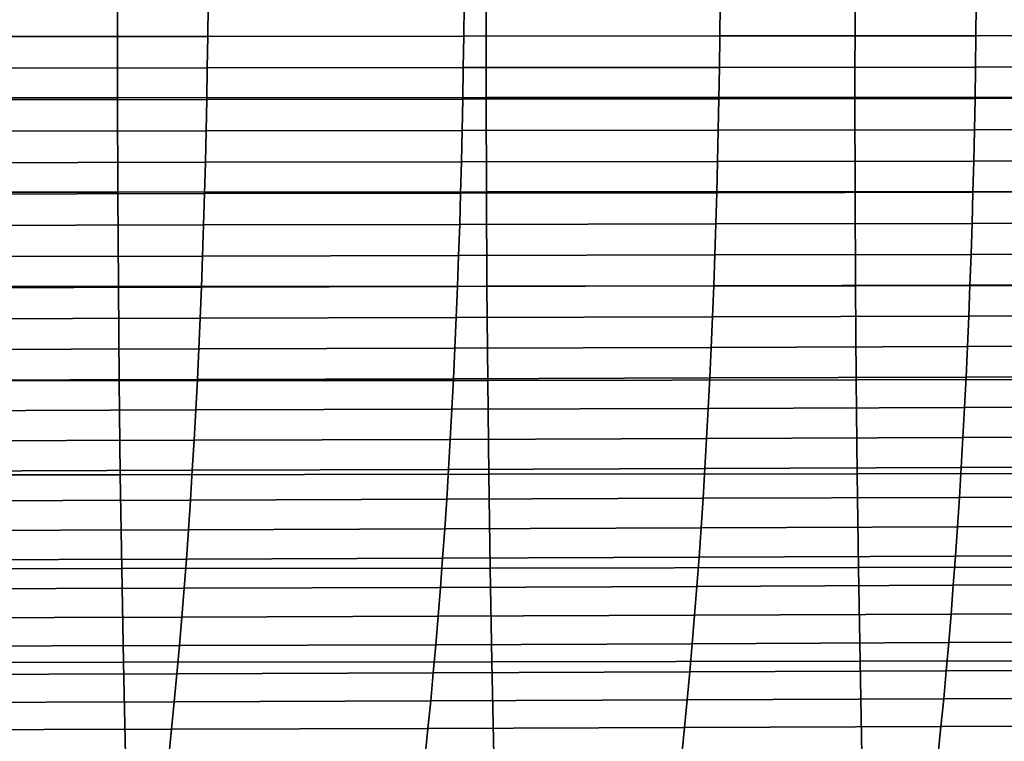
# Model space of a CAD drawing. Header units: metres. Extents: x -23 to 242, y -40 to 23.
# Tile 351 of 450: x 81 to 91, y -9 to -1. Entities that reach past the tile are written whole.
import ezdxf

# ---------------------------------------------------------------- set-up
doc = ezdxf.new("R2010")
doc.units = ezdxf.units.M
doc.layers.add('solid_10171013', color=7, linetype='CONTINUOUS')

msp = doc.modelspace()

# ---------------------------------------------------------------- linework, layer by layer
at = {"layer": 'solid_10171013'}
for points in [[(81.610802, -1.006511, 280.797943), (77.626511, -1.006949, 280.099091), (77.626572, -2.028382, 280.07428), (81.610374, -2.027491, 280.772675)], [(79.821251, -1.365457, 251.937927), (79.824776, -1.023794, 251.917404), (82.5886, -1.022259, 252.506516), (82.585114, -1.363382, 252.526825)], [(85.597321, -1.005922, 281.492218), (81.610802, -1.006511, 280.797943), (81.610374, -2.027491, 280.772675), (85.596367, -2.026264, 281.4664)], [(82.585114, -1.363382, 252.526825), (82.5886, -1.022259, 252.506516), (85.356636, -1.020739, 253.096024), (85.353172, -1.361306, 253.11615)], [(85.353172, -1.361306, 253.11615), (85.356636, -1.020739, 253.096024), (88.125839, -1.019244, 253.685196), (88.122398, -1.359244, 253.705139)], [(89.585327, -1.005206, 282.183899), (85.597321, -1.005922, 281.492218), (85.596367, -2.026264, 281.4664), (89.583809, -2.024757, 282.157471)], [(88.122398, -1.359244, 253.705139), (88.125839, -1.019244, 253.685196), (90.895508, -1.017799, 254.273819), (90.892082, -1.357238, 254.293564)], [(93.57383, -1.004384, 282.874969), (89.585327, -1.005206, 282.183899), (89.583809, -2.024757, 282.157471), (93.571739, -2.023022, 282.848022)], [(90.892082, -1.357238, 254.293564), (90.895508, -1.017799, 254.273819), (93.665466, -1.016397, 254.861725), (93.662048, -1.355282, 254.881317)], [(79.816582, -1.707041, 251.965042), (79.821251, -1.365457, 251.937927), (82.585114, -1.363382, 252.526825), (82.580521, -1.70442, 252.553589)], [(82.580521, -1.70442, 252.553589), (82.585114, -1.363382, 252.526825), (85.353172, -1.361306, 253.11615), (85.348633, -1.701771, 253.142532)], [(85.348633, -1.701771, 253.142532), (85.353172, -1.361306, 253.11615), (88.122398, -1.359244, 253.705139), (88.117897, -1.699119, 253.731186)], [(88.117897, -1.699119, 253.731186), (88.122398, -1.359244, 253.705139), (90.892082, -1.357238, 254.293564), (90.887619, -1.696522, 254.319275)], [(90.887619, -1.696522, 254.319275), (90.892082, -1.357238, 254.293564), (93.662048, -1.355282, 254.881317), (93.657623, -1.693978, 254.906708)], [(82.574814, -2.045211, 252.586777), (82.580521, -1.70442, 252.553589), (85.348633, -1.701771, 253.142532), (85.343002, -2.041978, 253.175217)], [(85.343002, -2.041978, 253.175217), (85.348633, -1.701771, 253.142532), (88.117897, -1.699119, 253.731186), (88.112335, -2.038718, 253.763367)], [(88.112335, -2.038718, 253.763367), (88.117897, -1.699119, 253.731186), (90.887619, -1.696522, 254.319275), (90.882118, -2.035504, 254.350983)], [(90.882118, -2.035504, 254.350983), (90.887619, -1.696522, 254.319275), (93.657623, -1.693978, 254.906708), (93.652168, -2.032344, 254.937973)], [(79.810783, -2.048377, 251.998764), (79.816582, -1.707041, 251.965042), (82.580521, -1.70442, 252.553589), (82.574814, -2.045211, 252.586777)], [(81.610374, -2.027491, 280.772675), (77.626572, -2.028382, 280.07428), (77.629799, -3.049506, 280.033325), (81.613121, -3.04815, 280.73114)], [(79.803841, -2.3893, 252.039078), (79.810783, -2.048377, 251.998764), (82.574814, -2.045211, 252.586777), (82.568001, -2.385591, 252.626419)], [(85.596367, -2.026264, 281.4664), (81.610374, -2.027491, 280.772675), (81.613121, -3.04815, 280.73114), (85.598541, -3.04626, 281.424072)], [(82.568001, -2.385591, 252.626419), (82.574814, -2.045211, 252.586777), (85.343002, -2.041978, 253.175217), (85.336288, -2.38177, 253.214203)], [(85.336288, -2.38177, 253.214203), (85.343002, -2.041978, 253.175217), (88.112335, -2.038718, 253.763367), (88.105713, -2.377888, 253.801712)], [(89.583809, -2.024757, 282.157471), (85.596367, -2.026264, 281.4664), (85.598541, -3.04626, 281.424072), (89.585365, -3.043928, 282.11441)], [(88.105713, -2.377888, 253.801712), (88.112335, -2.038718, 253.763367), (90.882118, -2.035504, 254.350983), (90.875572, -2.37404, 254.388733)], [(93.571739, -2.023022, 282.848022), (89.583809, -2.024757, 282.157471), (89.585365, -3.043928, 282.11441), (93.572632, -3.041245, 282.804291)], [(90.875572, -2.37404, 254.388733), (90.882118, -2.035504, 254.350983), (93.652168, -2.032344, 254.937973), (93.645683, -2.370243, 254.975143)], [(79.795761, -2.729642, 252.085983), (79.803841, -2.3893, 252.039078), (82.568001, -2.385591, 252.626419), (82.560066, -2.7254, 252.672516)], [(82.560066, -2.7254, 252.672516), (82.568001, -2.385591, 252.626419), (85.336288, -2.38177, 253.214203), (85.328476, -2.720989, 253.259506)], [(85.328476, -2.720989, 253.259506), (85.336288, -2.38177, 253.214203), (88.105713, -2.377888, 253.801712), (88.098007, -2.716479, 253.846252)], [(88.098007, -2.716479, 253.846252), (88.105713, -2.377888, 253.801712), (90.875572, -2.37404, 254.388733), (90.867966, -2.711985, 254.432541)], [(90.867966, -2.711985, 254.432541), (90.875572, -2.37404, 254.388733), (93.645683, -2.370243, 254.975143), (93.638168, -2.707535, 255.018265)], [(79.786537, -3.069236, 252.139511), (79.795761, -2.729642, 252.085983), (82.560066, -2.7254, 252.672516), (82.551018, -3.064473, 252.725098)], [(82.551018, -3.064473, 252.725098), (82.560066, -2.7254, 252.672516), (85.328476, -2.720989, 253.259506), (85.319572, -3.059479, 253.311157)], [(85.319572, -3.059479, 253.311157), (85.328476, -2.720989, 253.259506), (88.098007, -2.716479, 253.846252), (88.089233, -3.05434, 253.897003)], [(88.089233, -3.05434, 253.897003), (88.098007, -2.716479, 253.846252), (90.867966, -2.711985, 254.432541), (90.859299, -3.049194, 254.482452)], [(90.859299, -3.049194, 254.482452), (90.867966, -2.711985, 254.432541), (93.638168, -2.707535, 255.018265), (93.629601, -3.04408, 255.067368)], [(81.613121, -3.04815, 280.73114), (77.629799, -3.049506, 280.033325), (77.636185, -4.069873, 279.975769), (81.619011, -4.068044, 280.672821)], [(79.776176, -3.407914, 252.199631), (79.786537, -3.069236, 252.139511), (82.551018, -3.064473, 252.725098), (82.540848, -3.40265, 252.784164)], [(85.598541, -3.04626, 281.424072), (81.613121, -3.04815, 280.73114), (81.619011, -4.068044, 280.672821), (85.603836, -4.065481, 281.364929)], [(82.540848, -3.40265, 252.784164), (82.551018, -3.064473, 252.725098), (85.319572, -3.059479, 253.311157), (85.30957, -3.397084, 253.369186)], [(85.30957, -3.397084, 253.369186), (85.319572, -3.059479, 253.311157), (88.089233, -3.05434, 253.897003), (88.079369, -3.391319, 253.954025)], [(89.585365, -3.043928, 282.11441), (85.598541, -3.04626, 281.424072), (85.603836, -4.065481, 281.364929), (89.589981, -4.062316, 282.054443)], [(88.079369, -3.391319, 253.954025), (88.089233, -3.05434, 253.897003), (90.859299, -3.049194, 254.482452), (90.849556, -3.38552, 254.538498)], [(93.572632, -3.041245, 282.804291), (89.585365, -3.043928, 282.11441), (89.589981, -4.062316, 282.054443), (93.57653, -4.058681, 282.743622)], [(90.849556, -3.38552, 254.538498), (90.859299, -3.049194, 254.482452), (93.629601, -3.04408, 255.067368), (93.619972, -3.37974, 255.122513)], [(79.764671, -3.74551, 252.266357), (79.776176, -3.407914, 252.199631), (82.540848, -3.40265, 252.784164), (82.529556, -3.739768, 252.849716)], [(82.529556, -3.739768, 252.849716), (82.540848, -3.40265, 252.784164), (85.30957, -3.397084, 253.369186), (85.298454, -3.733644, 253.433594)], [(85.298454, -3.733644, 253.433594), (85.30957, -3.397084, 253.369186), (88.079369, -3.391319, 253.954025), (88.068413, -3.727265, 254.017319)], [(88.068413, -3.727265, 254.017319), (88.079369, -3.391319, 253.954025), (90.849556, -3.38552, 254.538498), (90.838745, -3.720819, 254.600723)], [(90.838745, -3.720819, 254.600723), (90.849556, -3.38552, 254.538498), (93.619972, -3.37974, 255.122513), (93.609291, -3.714374, 255.183746)], [(88.056358, -4.062028, 254.086914), (88.068413, -3.727265, 254.017319), (90.838745, -3.720819, 254.600723), (90.826851, -4.054946, 254.669174)], [(90.826851, -4.054946, 254.669174), (90.838745, -3.720819, 254.600723), (93.609291, -3.714374, 255.183746), (93.597534, -4.047844, 255.251099)], [(79.752014, -4.081857, 252.339706), (79.764671, -3.74551, 252.266357), (82.529556, -3.739768, 252.849716), (82.517143, -4.075663, 252.921783)], [(82.517143, -4.075663, 252.921783), (82.529556, -3.739768, 252.849716), (85.298454, -3.733644, 253.433594), (85.286232, -4.069005, 253.50441)], [(85.286232, -4.069005, 253.50441), (85.298454, -3.733644, 253.433594), (88.068413, -3.727265, 254.017319), (88.056358, -4.062028, 254.086914)], [(81.619011, -4.068044, 280.672821), (77.636185, -4.069873, 279.975769), (77.645714, -5.089043, 279.901062), (81.628052, -5.086734, 280.597351)], [(79.738213, -4.416787, 252.419647), (79.752014, -4.081857, 252.339706), (82.517143, -4.075663, 252.921783), (82.503593, -4.410175, 253.000366)], [(85.603836, -4.065481, 281.364929), (81.619011, -4.068044, 280.672821), (81.628052, -5.086734, 280.597351), (85.612244, -5.083504, 281.288605)], [(82.503593, -4.410175, 253.000366), (82.517143, -4.075663, 252.921783), (85.286232, -4.069005, 253.50441), (85.272896, -4.403009, 253.581635)], [(85.272896, -4.403009, 253.581635), (85.286232, -4.069005, 253.50441), (88.056358, -4.062028, 254.086914), (88.043213, -4.395455, 254.162857)], [(89.589981, -4.062316, 282.054443), (85.603836, -4.065481, 281.364929), (85.612244, -5.083504, 281.288605), (89.597664, -5.079521, 281.977295)], [(88.043213, -4.395455, 254.162857), (88.056358, -4.062028, 254.086914), (90.826851, -4.054946, 254.669174), (90.813866, -4.387756, 254.743866)], [(93.57653, -4.058681, 282.743622), (89.589981, -4.062316, 282.054443), (89.597664, -5.079521, 281.977295), (93.583435, -5.074955, 282.665833)], [(90.813866, -4.387756, 254.743866), (90.826851, -4.054946, 254.669174), (93.597534, -4.047844, 255.251099), (93.584694, -4.380011, 255.324615)], [(79.723267, -4.750133, 252.506226), (79.738213, -4.416787, 252.419647), (82.503593, -4.410175, 253.000366), (82.488914, -4.74314, 253.08548)], [(82.488914, -4.74314, 253.08548), (82.503593, -4.410175, 253.000366), (85.272896, -4.403009, 253.581635), (85.258438, -4.735499, 253.665329)], [(85.258438, -4.735499, 253.665329), (85.272896, -4.403009, 253.581635), (88.043213, -4.395455, 254.162857), (88.028954, -4.727396, 254.245148)], [(88.028954, -4.727396, 254.245148), (88.043213, -4.395455, 254.162857), (90.813866, -4.387756, 254.743866), (90.799782, -4.719103, 254.824844)], [(90.799782, -4.719103, 254.824844), (90.813866, -4.387756, 254.743866), (93.584694, -4.380011, 255.324615), (93.57077, -4.710734, 255.404343)], [(79.707176, -5.081728, 252.599396), (79.723267, -4.750133, 252.506226), (82.488914, -4.74314, 253.08548), (82.473106, -5.074397, 253.177139)], [(82.473106, -5.074397, 253.177139), (82.488914, -4.74314, 253.08548), (85.258438, -4.735499, 253.665329), (85.242859, -5.066318, 253.755478)], [(85.242859, -5.066318, 253.755478), (85.258438, -4.735499, 253.665329), (88.028954, -4.727396, 254.245148), (88.01358, -5.0577, 254.333847)], [(88.01358, -5.0577, 254.333847), (88.028954, -4.727396, 254.245148), (90.799782, -4.719103, 254.824844), (90.784599, -5.048841, 254.91214)], [(90.784599, -5.048841, 254.91214), (90.799782, -4.719103, 254.824844), (93.57077, -4.710734, 255.404343), (93.555748, -5.039876, 255.490341)], [(81.628052, -5.086734, 280.597351), (77.645714, -5.089043, 279.901062), (77.658401, -6.106634, 279.808746), (81.640251, -6.103837, 280.504242)], [(79.689934, -5.411406, 252.699203), (79.707176, -5.081728, 252.599396), (82.473106, -5.074397, 253.177139), (82.456154, -5.403783, 253.275345)], [(85.612244, -5.083504, 281.288605), (81.628052, -5.086734, 280.597351), (81.640251, -6.103837, 280.504242), (85.623787, -6.099947, 281.194702)], [(82.456154, -5.403783, 253.275345), (82.473106, -5.074397, 253.177139), (85.242859, -5.066318, 253.755478), (85.226151, -5.395309, 253.852112)], [(85.226151, -5.395309, 253.852112), (85.242859, -5.066318, 253.755478), (88.01358, -5.0577, 254.333847), (87.997093, -5.386216, 254.428955)], [(89.597664, -5.079521, 281.977295), (85.612244, -5.083504, 281.288605), (85.623787, -6.099947, 281.194702), (89.608444, -6.095167, 281.882721)], [(87.997093, -5.386216, 254.428955), (88.01358, -5.0577, 254.333847), (90.784599, -5.048841, 254.91214), (90.768303, -5.376827, 255.005798)], [(93.583435, -5.074955, 282.665833), (89.597664, -5.079521, 281.977295), (89.608444, -6.095167, 281.882721), (93.593384, -6.089698, 282.57077)], [(90.768303, -5.376827, 255.005798), (90.784599, -5.048841, 254.91214), (93.555748, -5.039876, 255.490341), (93.539627, -5.367296, 255.582626)], [(79.671539, -5.738997, 252.805618), (79.689934, -5.411406, 252.699203), (82.456154, -5.403783, 253.275345), (82.438065, -5.731135, 253.380112)], [(82.438065, -5.731135, 253.380112), (82.456154, -5.403783, 253.275345), (85.226151, -5.395309, 253.852112), (85.208321, -5.722315, 253.955246)], [(85.208321, -5.722315, 253.955246), (85.226151, -5.395309, 253.852112), (87.997093, -5.386216, 254.428955), (87.979477, -5.712791, 254.530518)], [(87.979477, -5.712791, 254.530518), (87.997093, -5.386216, 254.428955), (90.768303, -5.376827, 255.005798), (90.750893, -5.702914, 255.10585)], [(90.750893, -5.702914, 255.10585), (90.768303, -5.376827, 255.005798), (93.539627, -5.367296, 255.582626), (93.522392, -5.692856, 255.681259)], [(79.651993, -6.064337, 252.918671), (79.671539, -5.738997, 252.805618), (82.438065, -5.731135, 253.380112), (82.418831, -6.056292, 253.491455)], [(82.418831, -6.056292, 253.491455), (82.438065, -5.731135, 253.380112), (85.208321, -5.722315, 253.955246), (85.189346, -6.04718, 254.064911)], [(85.189346, -6.04718, 254.064911), (85.208321, -5.722315, 253.955246), (87.979477, -5.712791, 254.530518), (87.960739, -6.037275, 254.63855)], [(87.960739, -6.037275, 254.63855), (87.979477, -5.712791, 254.530518), (90.750893, -5.702914, 255.10585), (90.732353, -6.026958, 255.212341)], [(90.732353, -6.026958, 255.212341), (90.750893, -5.702914, 255.10585), (93.522392, -5.692856, 255.681259), (93.504036, -6.016415, 255.78627)], [(79.631294, -6.387258, 253.038345), (79.651993, -6.064337, 252.918671), (82.418831, -6.056292, 253.491455), (82.398453, -6.37909, 253.609375)], [(82.398453, -6.37909, 253.609375), (82.418831, -6.056292, 253.491455), (85.189346, -6.04718, 254.064911), (85.169235, -6.369745, 254.181122)], [(85.169235, -6.369745, 254.181122), (85.189346, -6.04718, 254.064911), (87.960739, -6.037275, 254.63855), (87.940857, -6.359518, 254.753098)], [(87.940857, -6.359518, 254.753098), (87.960739, -6.037275, 254.63855), (90.732353, -6.026958, 255.212341), (90.712685, -6.348813, 255.325287)], [(90.712685, -6.348813, 255.325287), (90.732353, -6.026958, 255.212341), (93.504036, -6.016415, 255.78627), (93.484558, -6.337835, 255.89772)], [(81.640251, -6.103837, 280.504242), (77.658401, -6.106634, 279.808746), (77.674248, -7.122291, 279.698303), (81.655594, -7.118993, 280.393097)], [(85.623787, -6.099947, 281.194702), (81.640251, -6.103837, 280.504242), (81.655594, -7.118993, 280.393097), (85.638466, -7.114448, 281.082916)], [(89.608444, -6.095167, 281.882721), (85.623787, -6.099947, 281.194702), (85.638466, -7.114448, 281.082916), (89.62233, -7.108889, 281.770447)], [(93.593384, -6.089698, 282.57077), (89.608444, -6.095167, 281.882721), (89.62233, -7.108889, 281.770447), (93.606415, -7.102546, 282.458282)], [(79.609436, -6.707591, 253.164642), (79.631294, -6.387258, 253.038345), (82.398453, -6.37909, 253.609375), (82.37693, -6.699368, 253.733902)], [(82.37693, -6.699368, 253.733902), (82.398453, -6.37909, 253.609375), (85.169235, -6.369745, 254.181122), (85.147972, -6.689856, 254.303909)], [(85.147972, -6.689856, 254.303909), (85.169235, -6.369745, 254.181122), (87.940857, -6.359518, 254.753098), (87.919838, -6.679366, 254.874176)], [(87.919838, -6.679366, 254.874176), (87.940857, -6.359518, 254.753098), (90.712685, -6.348813, 255.325287), (90.691879, -6.668333, 255.444748)], [(90.691879, -6.668333, 255.444748), (90.712685, -6.348813, 255.325287), (93.484558, -6.337835, 255.89772), (93.463936, -6.656977, 256.015656)], [(79.586433, -7.025171, 253.297562), (79.609436, -6.707591, 253.164642), (82.37693, -6.699368, 253.733902), (82.354248, -7.016964, 253.865036)], [(82.354248, -7.016964, 253.865036), (82.37693, -6.699368, 253.733902), (85.147972, -6.689856, 254.303909), (85.125572, -7.007353, 254.433273)], [(85.125572, -7.007353, 254.433273), (85.147972, -6.689856, 254.303909), (87.919838, -6.679366, 254.874176), (87.897675, -6.996671, 255.001831)], [(87.897675, -6.996671, 255.001831), (87.919838, -6.679366, 254.874176), (90.691879, -6.668333, 255.444748), (90.66993, -6.985374, 255.570755)], [(90.66993, -6.985374, 255.570755), (90.691879, -6.668333, 255.444748), (93.463936, -6.656977, 256.015656), (93.442177, -6.973701, 256.140106)], [(79.562263, -7.339829, 253.437119), (79.586433, -7.025171, 253.297562), (82.354248, -7.016964, 253.865036), (82.330421, -7.331715, 254.002792)], [(82.330421, -7.331715, 254.002792), (82.354248, -7.016964, 253.865036), (85.125572, -7.007353, 254.433273), (85.102013, -7.32208, 254.569229)], [(85.102013, -7.32208, 254.569229), (85.125572, -7.007353, 254.433273), (87.897675, -6.996671, 255.001831), (87.874359, -7.311279, 255.136063)], [(87.874359, -7.311279, 255.136063), (87.897675, -6.996671, 255.001831), (90.66993, -6.985374, 255.570755), (90.64682, -7.299791, 255.703323)], [(90.64682, -7.299791, 255.703323), (90.66993, -6.985374, 255.570755), (93.442177, -6.973701, 256.140106), (93.419266, -7.287868, 256.271118)], [(81.655594, -7.118993, 280.393097), (77.674248, -7.122291, 279.698303), (77.693214, -8.135656, 279.569275), (81.674057, -8.131844, 280.263519)], [(85.638466, -7.114448, 281.082916), (81.655594, -7.118993, 280.393097), (81.674057, -8.131844, 280.263519), (85.656242, -8.126645, 280.952911)], [(89.62233, -7.108889, 281.770447), (85.638466, -7.114448, 281.082916), (85.656242, -8.126645, 280.952911), (89.639305, -8.120321, 281.640259)], [(93.606415, -7.102546, 282.458282), (89.62233, -7.108889, 281.770447), (89.639305, -8.120321, 281.640259), (93.622498, -8.113133, 282.328217)], [(79.536942, -7.651401, 253.583313), (79.562263, -7.339829, 253.437119), (82.330421, -7.331715, 254.002792), (82.305435, -7.643457, 254.147171)], [(82.305435, -7.643457, 254.147171), (82.330421, -7.331715, 254.002792), (85.102013, -7.32208, 254.569229), (85.077293, -7.633881, 254.711823)], [(85.077293, -7.633881, 254.711823), (85.102013, -7.32208, 254.569229), (87.874359, -7.311279, 255.136063), (87.849876, -7.623041, 255.276917)], [(87.849876, -7.623041, 255.276917), (87.874359, -7.311279, 255.136063), (90.64682, -7.299791, 255.703323), (90.622559, -7.611437, 255.842514)], [(90.622559, -7.611437, 255.842514), (90.64682, -7.299791, 255.703323), (93.419266, -7.287868, 256.271118), (93.395187, -7.599339, 256.408722)], [(79.51046, -7.959716, 253.736145), (79.536942, -7.651401, 253.583313), (82.305435, -7.643457, 254.147171), (82.279289, -7.952031, 254.298187)], [(82.279289, -7.952031, 254.298187), (82.305435, -7.643457, 254.147171), (85.077293, -7.633881, 254.711823), (85.051422, -7.942599, 254.861069)], [(85.051422, -7.942599, 254.861069), (85.077293, -7.633881, 254.711823), (87.849876, -7.623041, 255.276917), (87.824242, -7.931804, 255.424423)], [(87.824242, -7.931804, 255.424423), (87.849876, -7.623041, 255.276917), (90.622559, -7.611437, 255.842514), (90.59713, -7.920169, 255.988358)], [(90.59713, -7.920169, 255.988358), (90.622559, -7.611437, 255.842514), (93.395187, -7.599339, 256.408722), (93.369949, -7.907974, 256.552979)], [(79.482819, -8.264609, 253.895599), (79.51046, -7.959716, 253.736145), (82.279289, -7.952031, 254.298187), (82.251984, -8.257272, 254.455856)], [(82.251984, -8.257272, 254.455856), (82.279289, -7.952031, 254.298187), (85.051422, -7.942599, 254.861069), (85.024376, -8.248075, 255.016968)], [(85.024376, -8.248075, 255.016968), (85.051422, -7.942599, 254.861069), (87.824242, -7.931804, 255.424423), (87.797432, -8.237418, 255.578598)], [(87.797432, -8.237418, 255.578598), (87.824242, -7.931804, 255.424423), (90.59713, -7.920169, 255.988358), (90.570526, -8.225841, 256.1409)], [(90.570526, -8.225841, 256.1409), (90.59713, -7.920169, 255.988358), (93.369949, -7.907974, 256.552979), (93.343529, -8.213634, 256.703949)], [(81.674057, -8.131844, 280.263519), (77.693214, -8.135656, 279.569275), (77.715324, -9.146375, 279.421173), (81.695641, -9.142033, 280.115051)], [(85.656242, -8.126645, 280.952911), (81.674057, -8.131844, 280.263519), (81.695641, -9.142033, 280.115051), (85.677139, -9.136181, 280.804352)], [(89.639305, -8.120321, 281.640259), (85.656242, -8.126645, 280.952911), (85.677139, -9.136181, 280.804352), (89.659386, -9.129109, 281.491913)], [(93.622498, -8.113133, 282.328217), (89.639305, -8.120321, 281.640259), (89.659386, -9.129109, 281.491913), (93.641678, -9.121105, 282.18042)], [(79.454018, -8.565913, 254.061707), (79.482819, -8.264609, 253.895599), (82.251984, -8.257272, 254.455856), (82.223511, -8.559019, 254.620193)], [(82.223511, -8.559019, 254.620193), (82.251984, -8.257272, 254.455856), (85.024376, -8.248075, 255.016968), (84.99617, -8.550155, 255.179565)], [(84.99617, -8.550155, 255.179565), (85.024376, -8.248075, 255.016968), (87.797432, -8.237418, 255.578598), (87.769447, -8.539732, 255.739487)], [(87.769447, -8.539732, 255.739487), (87.797432, -8.237418, 255.578598), (90.570526, -8.225841, 256.1409), (90.542747, -8.528306, 256.30014)], [(90.542747, -8.528306, 256.30014), (90.570526, -8.225841, 256.1409), (93.343529, -8.213634, 256.703949), (93.315926, -8.516179, 256.861633)], [(90.513786, -8.8274, 256.466095), (90.542747, -8.528306, 256.30014), (93.315926, -8.516179, 256.861633), (93.28714, -8.815445, 257.026062)], [(79.424065, -8.863465, 254.234421), (79.454018, -8.565913, 254.061707), (82.223511, -8.559019, 254.620193), (82.193871, -8.857107, 254.791168)], [(82.193871, -8.857107, 254.791168), (82.223511, -8.559019, 254.620193), (84.99617, -8.550155, 255.179565), (84.966789, -8.848671, 255.348801)], [(84.966789, -8.848671, 255.348801), (84.99617, -8.550155, 255.179565), (87.769447, -8.539732, 255.739487), (87.740295, -8.838579, 255.907043)], [(87.740295, -8.838579, 255.907043), (87.769447, -8.539732, 255.739487), (90.542747, -8.528306, 256.30014), (90.513786, -8.8274, 256.466095)], [(87.709984, -9.133774, 256.081207), (87.740295, -8.838579, 255.907043), (90.513786, -8.8274, 256.466095), (90.483665, -9.122928, 256.638672)], [(90.483665, -9.122928, 256.638672), (90.513786, -8.8274, 256.466095), (93.28714, -8.815445, 257.026062), (93.257187, -9.111227, 257.197144)], [(79.39296, -9.157109, 254.413651), (79.424065, -8.863465, 254.234421), (82.193871, -8.857107, 254.791168), (82.163094, -9.15137, 254.968689)], [(82.163094, -9.15137, 254.968689), (82.193871, -8.857107, 254.791168), (84.966789, -8.848671, 255.348801), (84.936264, -9.143449, 255.524628)], [(84.936264, -9.143449, 255.524628), (84.966789, -8.848671, 255.348801), (87.740295, -8.838579, 255.907043), (87.709984, -9.133774, 256.081207)]]:
    msp.add_3dface(points, dxfattribs=at)

doc.saveas('drawing.dxf')
